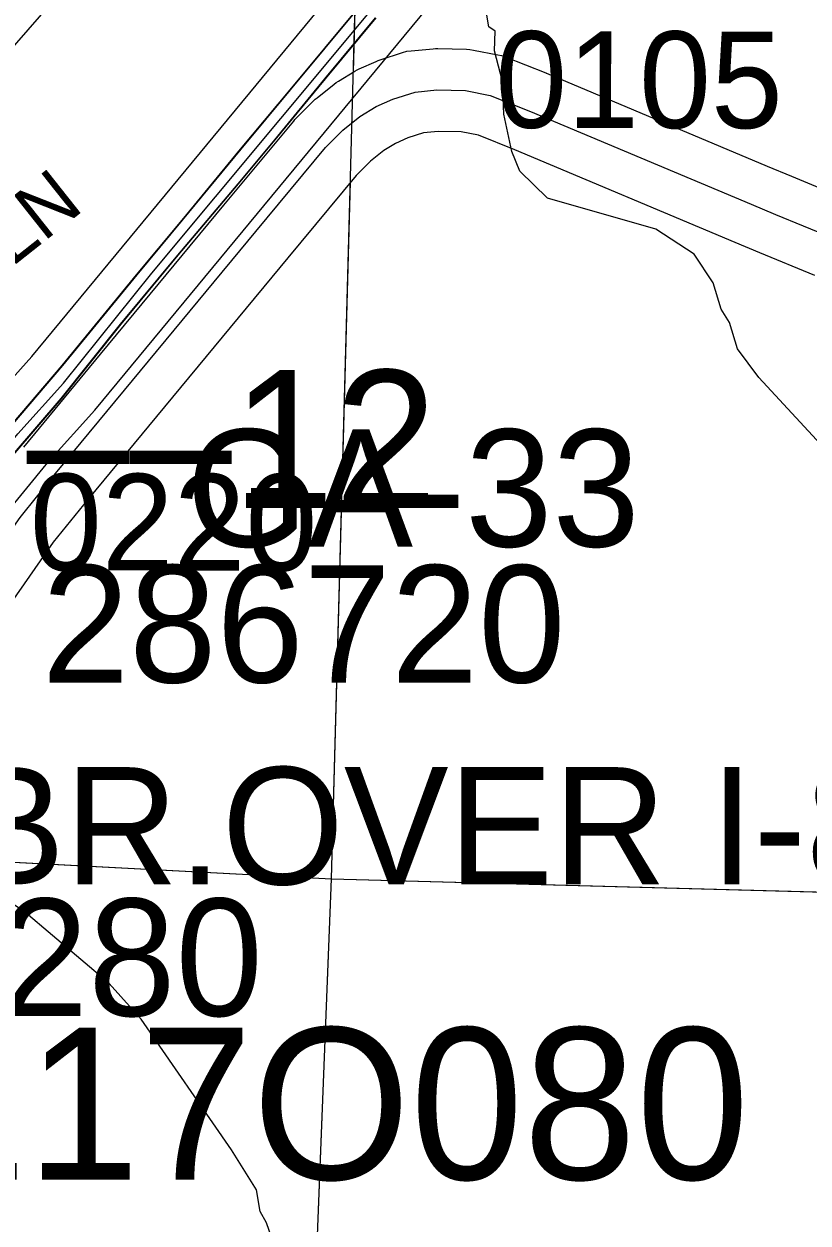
# Model space of a CAD drawing. Extents: x -132.8 to -73.3, y -60 to -26.
# Drawn here: x -117.022 to -116.454, y -45.729 to -44.86 of the extents above; entities that cross this region are included whole.
import ezdxf

# ---------------------------------------------------------------- set-up
doc = ezdxf.new("R2010")
doc.units = 0
for name, color, linetype in [('tdCoDivCarto', 7, 'Continuous'), ('tdCoHydroRiver', 7, 'Continuous'), ('tdCoInt', 7, 'Continuous'), ('tdCoIntCL', 7, 'Continuous'), ('tdCoIntRte', 7, 'Continuous'), ('tdCoPrimary', 7, 'Continuous'), ('tdCoRRCL', 7, 'Continuous'), ('tdCoSecRdNmbr', 7, 'Continuous'), ('tdCoSecRdTxt', 7, 'Continuous'), ('tdCoSecRteBand', 7, 'Continuous'), ('tdCoSecRteCL', 7, 'Continuous'), ('tdCoSectLine', 7, 'Continuous'), ('tdCoSectLinePart', 7, 'Continuous'), ('tdCoStrucPriMaintName', 7, 'Continuous'), ('tdCoStrucSecCoName', 7, 'Continuous'), ('tdCoStrucSecFHWANum', 7, 'Continuous'), ('tdCoSurfGravel', 7, 'Continuous'), ('tdStHwyIntRefPost1', 7, 'Continuous')]:
    doc.layers.add(name, color=color, linetype=linetype)

msp = doc.modelspace()

# ---------------------------------------------------------------- linework, layer by layer
at = {"layer": 'tdCoDivCarto'}
for p, q in [((-116.77859, -44.84705), (-116.82889, -44.90746)), ((-116.80344, -44.89963), (-116.7667, -44.85524)), ((-116.82889, -44.90746), (-116.86465, -44.95062)), ((-116.8397, -44.94377), (-116.80344, -44.89963)), ((-116.86465, -44.95062), (-116.90707, -45.00191)), ((-116.86633, -44.97558), (-116.8397, -44.94377)), ((-116.90998, -45.02737), (-116.86633, -44.97558)), ((-116.90707, -45.00191), (-116.94011, -45.04162)), ((-116.95141, -45.07743), (-116.90998, -45.02737)), ((-116.94011, -45.04162), (-116.99387, -45.10722)), ((-116.99432, -45.13119), (-116.95141, -45.07743)), ((-116.99387, -45.10722), (-117.03013, -45.14988)), ((-117.02958, -45.17238), (-116.99432, -45.13119))]:
    msp.add_line(p, q, dxfattribs=at)
for points in [[(-116.77859, -44.84705), (-116.82889, -44.90746), (-116.86465, -44.95062), (-116.90707, -45.00191), (-116.94011, -45.04162), (-116.99387, -45.10722), (-117.03013, -45.14988), (-117.0792, -45.21005), (-117.13148, -45.27294), (-117.17513, -45.32571), (-117.21829, -45.377), (-117.2755, -45.44655), (-117.29671, -45.47047), (-117.34085, -45.52521), (-117.37735, -45.56812), (-117.40988, -45.60825), (-117.42147, -45.62255), (-117.47079, -45.68174), (-117.51493, -45.7355)], [(-116.77859, -44.84705), (-116.82889, -44.90746), (-116.86465, -44.95062), (-116.90707, -45.00191), (-116.94011, -45.04162), (-116.99387, -45.10722), (-117.03013, -45.14988), (-117.0792, -45.21005), (-117.13148, -45.27294), (-117.17513, -45.32571), (-117.21829, -45.377), (-117.2755, -45.44655), (-117.29671, -45.47047), (-117.34085, -45.52521), (-117.37735, -45.56812), (-117.40988, -45.60825), (-117.42147, -45.62255), (-117.47079, -45.68174), (-117.51493, -45.7355)], [(-116.77859, -44.84705), (-116.82889, -44.90746), (-116.86465, -44.95062), (-116.90707, -45.00191), (-116.94011, -45.04162), (-116.99387, -45.10722), (-117.03013, -45.14988), (-117.0792, -45.21005), (-117.13148, -45.27294), (-117.17513, -45.32571), (-117.21829, -45.377), (-117.2755, -45.44655), (-117.29671, -45.47047), (-117.34085, -45.52521), (-117.37735, -45.56812), (-117.40988, -45.60825), (-117.42147, -45.62255), (-117.47079, -45.68174), (-117.51493, -45.7355)], [(-117.50269, -45.74372), (-117.45978, -45.69144), (-117.4075, -45.6288), (-117.39023, -45.60809), (-117.37311, -45.58618), (-117.34647, -45.55511), (-117.30455, -45.50406), (-117.28112, -45.47472), (-117.25769, -45.44685), (-117.22835, -45.41306), (-117.20418, -45.38199), (-117.17952, -45.35265), (-117.14919, -45.31738), (-117.11565, -45.27718), (-117.06435, -45.21479), (-117.02958, -45.17238), (-116.99432, -45.13119), (-116.95141, -45.07743), (-116.90998, -45.02737), (-116.86633, -44.97558), (-116.8397, -44.94377), (-116.80344, -44.89963), (-116.7667, -44.85524)], [(-117.50269, -45.74372), (-117.45978, -45.69144), (-117.4075, -45.6288), (-117.39023, -45.60809), (-117.37311, -45.58618), (-117.34647, -45.55511), (-117.30455, -45.50406), (-117.28112, -45.47472), (-117.25769, -45.44685), (-117.22835, -45.41306), (-117.20418, -45.38199), (-117.17952, -45.35265), (-117.14919, -45.31738), (-117.11565, -45.27718), (-117.06435, -45.21479), (-117.02958, -45.17238), (-116.99432, -45.13119), (-116.95141, -45.07743), (-116.90998, -45.02737), (-116.86633, -44.97558), (-116.8397, -44.94377), (-116.80344, -44.89963), (-116.7667, -44.85524)], [(-117.50269, -45.74372), (-117.45978, -45.69144), (-117.4075, -45.6288), (-117.39023, -45.60809), (-117.37311, -45.58618), (-117.34647, -45.55511), (-117.30455, -45.50406), (-117.28112, -45.47472), (-117.25769, -45.44685), (-117.22835, -45.41306), (-117.20418, -45.38199), (-117.17952, -45.35265), (-117.14919, -45.31738), (-117.11565, -45.27718), (-117.06435, -45.21479), (-117.02958, -45.17238), (-116.99432, -45.13119), (-116.95141, -45.07743), (-116.90998, -45.02737), (-116.86633, -44.97558), (-116.8397, -44.94377), (-116.80344, -44.89963), (-116.7667, -44.85524)]]:
    msp.add_lwpolyline(points, dxfattribs=at)
at = {"layer": 'tdCoHydroRiver'}
for points in [[(-116.42656, -45.18395), (-116.48954, -45.11608), (-116.50479, -45.09518), (-116.51062, -45.0761), (-116.51668, -45.06648), (-116.52251, -45.0474), (-116.53619, -45.02654), (-116.56413, -45.00847), (-116.64247, -44.98596), (-116.66249, -44.96652), (-116.66844, -44.95217), (-116.67407, -44.92521), (-116.67505, -44.90152), (-116.6808, -44.87929), (-116.68043, -44.8651), (-116.68509, -44.86182), (-116.69055, -44.82855)], [(-117.02152, -45.50304), (-117.0616, -45.47659), (-117.23067, -45.36633), (-117.30727, -45.33902), (-117.3383, -45.31925), (-117.36644, -45.30902), (-117.39163, -45.30676), (-117.40595, -45.31111), (-117.46191, -45.33799), (-117.52977, -45.39611), (-117.55913, -45.4316), (-117.57404, -45.45802), (-117.58457, -45.49717)], [(-116.73482, -45.99143), (-116.74138, -45.95837), (-116.7517, -45.92971), (-116.79891, -45.86224), (-116.82137, -45.81434), (-116.82699, -45.78738), (-116.8316, -45.78253), (-116.83278, -45.76672), (-116.84602, -45.72852), (-116.85054, -45.72052), (-116.8533, -45.70468), (-116.8715, -45.67581), (-116.93695, -45.58106), (-116.95997, -45.55523), (-117.02152, -45.50304)]]:
    msp.add_lwpolyline(points, dxfattribs=at)
at = {"layer": 'tdCoInt'}
for points in [[(-117.35574, -45.50795), (-117.13958, -45.24795), (-117.04894, -45.13731), (-117.01603, -45.10067), (-116.72686, -44.75045), (-116.49222, -44.49771), (-116.25943, -44.24401), (-116.07806, -44.04929), (-116.01748, -43.98556), (-115.9753, -43.94662), (-115.90527, -43.89456), (-115.87073, -43.8711), (-115.79997, -43.83377), (-115.77885, -43.82362), (-115.71678, -43.80337), (-115.64768, -43.78405), (-115.35438, -43.72912)], [(-117.30631, -45.54235), (-117.0933, -45.28614), (-117.00339, -45.17639), (-116.97031, -45.13956), (-116.68172, -44.79), (-116.44817, -44.53845), (-116.21539, -44.28476), (-116.0343, -44.09034), (-115.97534, -44.02831), (-115.93659, -43.99254), (-115.87089, -43.94374), (-115.83944, -43.92237), (-115.77324, -43.88749), (-115.75605, -43.87924), (-115.69972, -43.8609), (-115.63415, -43.84257), (-115.34301, -43.78803)]]:
    msp.add_lwpolyline(points, dxfattribs=at)
at = {"layer": 'tdCoIntCL'}
msp.add_lwpolyline([(-117.54308, -45.7826), (-117.44848, -45.66932), (-117.39453, -45.60307), (-117.36479, -45.56578), (-117.28142, -45.46546), (-117.11644, -45.26705), (-117.02617, -45.15685), (-116.99317, -45.12012), (-116.92904, -45.04043), (-116.78958, -44.87295), (-116.70429, -44.77022)], dxfattribs=at)
at = {"layer": 'tdCoIntRte'}
for points in [[(-116.77897, -44.84705), (-116.82927, -44.90746), (-116.86503, -44.95062), (-116.90745, -45.00191), (-116.94049, -45.04162), (-116.99425, -45.10722), (-117.0305, -45.14988), (-117.07958, -45.21005), (-117.13186, -45.27294), (-117.17551, -45.32571), (-117.21867, -45.377), (-117.27588, -45.44655), (-117.29709, -45.47047), (-117.34123, -45.52521), (-117.37773, -45.56812), (-117.41026, -45.60825), (-117.42185, -45.62255), (-117.47117, -45.68174), (-117.51531, -45.7355)], [(-116.77897, -44.84705), (-116.82927, -44.90746), (-116.86503, -44.95062), (-116.90745, -45.00191), (-116.94049, -45.04162), (-116.99425, -45.10722), (-117.0305, -45.14988), (-117.07958, -45.21005), (-117.13186, -45.27294), (-117.17551, -45.32571), (-117.21867, -45.377), (-117.27588, -45.44655), (-117.29709, -45.47047), (-117.34123, -45.52521), (-117.37773, -45.56812), (-117.41026, -45.60825), (-117.42185, -45.62255), (-117.47117, -45.68174), (-117.51531, -45.7355)], [(-117.50306, -45.74372), (-117.46015, -45.69144), (-117.40787, -45.6288), (-117.39061, -45.60809), (-117.37349, -45.58618), (-117.34685, -45.55511), (-117.30493, -45.50406), (-117.2815, -45.47472), (-117.25807, -45.44685), (-117.22873, -45.41306), (-117.20456, -45.38199), (-117.1799, -45.35265), (-117.14957, -45.31738), (-117.11603, -45.27718), (-117.06473, -45.21479), (-117.02996, -45.17238), (-116.9947, -45.13119), (-116.95179, -45.07743), (-116.91036, -45.02737), (-116.86671, -44.97558), (-116.84007, -44.94377), (-116.80382, -44.89963), (-116.76708, -44.85524)], [(-117.50306, -45.74372), (-117.46015, -45.69144), (-117.40787, -45.6288), (-117.39061, -45.60809), (-117.37349, -45.58618), (-117.34685, -45.55511), (-117.30493, -45.50406), (-117.2815, -45.47472), (-117.25807, -45.44685), (-117.22873, -45.41306), (-117.20456, -45.38199), (-117.1799, -45.35265), (-117.14957, -45.31738), (-117.11603, -45.27718), (-117.06473, -45.21479), (-117.02996, -45.17238), (-116.9947, -45.13119), (-116.95179, -45.07743), (-116.91036, -45.02737), (-116.86671, -44.97558), (-116.84007, -44.94377), (-116.80382, -44.89963), (-116.76708, -44.85524)]]:
    msp.add_lwpolyline(points, dxfattribs=at)
at = {"layer": 'tdCoPrimary'}
for points in [[(-116.77859, -44.84705), (-116.82889, -44.90746), (-116.86465, -44.95062), (-116.90707, -45.00191), (-116.94011, -45.04162), (-116.99387, -45.10722), (-117.03013, -45.14988), (-117.0792, -45.21005), (-117.13148, -45.27294), (-117.17513, -45.32571), (-117.21829, -45.377), (-117.2755, -45.44655), (-117.29671, -45.47047), (-117.34085, -45.52521), (-117.37735, -45.56812), (-117.40988, -45.60825), (-117.42147, -45.62255), (-117.47079, -45.68174), (-117.51493, -45.7355)], [(-116.77859, -44.84705), (-116.82889, -44.90746), (-116.86465, -44.95062), (-116.90707, -45.00191), (-116.94011, -45.04162), (-116.99387, -45.10722), (-117.03013, -45.14988), (-117.0792, -45.21005), (-117.13148, -45.27294), (-117.17513, -45.32571), (-117.21829, -45.377), (-117.2755, -45.44655), (-117.29671, -45.47047), (-117.34085, -45.52521), (-117.37735, -45.56812), (-117.40988, -45.60825), (-117.42147, -45.62255), (-117.47079, -45.68174), (-117.51493, -45.7355)], [(-116.77859, -44.84705), (-116.82889, -44.90746), (-116.86465, -44.95062), (-116.90707, -45.00191), (-116.94011, -45.04162), (-116.99387, -45.10722), (-117.03013, -45.14988), (-117.0792, -45.21005), (-117.13148, -45.27294), (-117.17513, -45.32571), (-117.21829, -45.377), (-117.2755, -45.44655), (-117.29671, -45.47047), (-117.34085, -45.52521), (-117.37735, -45.56812), (-117.40988, -45.60825), (-117.42147, -45.62255), (-117.47079, -45.68174), (-117.51493, -45.7355)], [(-117.50269, -45.74372), (-117.45978, -45.69144), (-117.4075, -45.6288), (-117.39023, -45.60809), (-117.37311, -45.58618), (-117.34647, -45.55511), (-117.30455, -45.50406), (-117.28112, -45.47472), (-117.25769, -45.44685), (-117.22835, -45.41306), (-117.20418, -45.38199), (-117.17952, -45.35265), (-117.14919, -45.31738), (-117.11565, -45.27718), (-117.06435, -45.21479), (-117.02958, -45.17238), (-116.99432, -45.13119), (-116.95141, -45.07743), (-116.90998, -45.02737), (-116.86633, -44.97558), (-116.8397, -44.94377), (-116.80344, -44.89963), (-116.7667, -44.85524)], [(-117.50269, -45.74372), (-117.45978, -45.69144), (-117.4075, -45.6288), (-117.39023, -45.60809), (-117.37311, -45.58618), (-117.34647, -45.55511), (-117.30455, -45.50406), (-117.28112, -45.47472), (-117.25769, -45.44685), (-117.22835, -45.41306), (-117.20418, -45.38199), (-117.17952, -45.35265), (-117.14919, -45.31738), (-117.11565, -45.27718), (-117.06435, -45.21479), (-117.02958, -45.17238), (-116.99432, -45.13119), (-116.95141, -45.07743), (-116.90998, -45.02737), (-116.86633, -44.97558), (-116.8397, -44.94377), (-116.80344, -44.89963), (-116.7667, -44.85524)], [(-117.50269, -45.74372), (-117.45978, -45.69144), (-117.4075, -45.6288), (-117.39023, -45.60809), (-117.37311, -45.58618), (-117.34647, -45.55511), (-117.30455, -45.50406), (-117.28112, -45.47472), (-117.25769, -45.44685), (-117.22835, -45.41306), (-117.20418, -45.38199), (-117.17952, -45.35265), (-117.14919, -45.31738), (-117.11565, -45.27718), (-117.06435, -45.21479), (-117.02958, -45.17238), (-116.99432, -45.13119), (-116.95141, -45.07743), (-116.90998, -45.02737), (-116.86633, -44.97558), (-116.8397, -44.94377), (-116.80344, -44.89963), (-116.7667, -44.85524)]]:
    msp.add_lwpolyline(points, dxfattribs=at)
at = {"layer": 'tdCoRRCL'}
msp.add_lwpolyline([(-119.3286, -47.47698), (-119.15665, -47.29847), (-118.59913, -46.67727), (-116.93489, -44.76771), (-116.87432, -44.6841)], dxfattribs=at)
at = {"layer": 'tdCoSecRteBand'}
for points in [[(-117.02195, -45.16642), (-116.96623, -45.09911), (-116.87696, -44.9911), (-116.87694, -44.99108), (-116.87692, -44.99105), (-116.82637, -44.93014), (-116.82548, -44.92907), (-116.8245, -44.92809), (-116.81192, -44.91551), (-116.81075, -44.91434), (-116.80945, -44.9133), (-116.79712, -44.90343), (-116.79558, -44.9022), (-116.79389, -44.90118), (-116.78205, -44.89403), (-116.78049, -44.89309), (-116.77883, -44.89234), (-116.76674, -44.88692), (-116.76524, -44.88624), (-116.76368, -44.88574), (-116.74765, -44.88056), (-116.74451, -44.87954), (-116.74123, -44.87924), (-116.72544, -44.87776), (-116.72369, -44.87759), (-116.72193, -44.87763), (-116.70122, -44.87813), (-116.69869, -44.87819), (-116.6962, -44.87867), (-116.67845, -44.88212), (-116.67573, -44.88265), (-116.67315, -44.88367), (-116.64381, -44.89526), (-116.64349, -44.89538), (-116.64318, -44.89552), (-116.48346, -44.96281), (-116.4658, -44.97013), (-116.42637, -44.98647)], [(-116.44881, -45.04212), (-116.48878, -45.02555), (-116.50651, -45.0182), (-116.50659, -45.01817), (-116.50667, -45.01813), (-116.66616, -44.95094), (-116.69262, -44.94049), (-116.70517, -44.93805), (-116.7216, -44.93766), (-116.73234, -44.93867), (-116.74367, -44.94233), (-116.75259, -44.94633), (-116.76118, -44.95152), (-116.77067, -44.95911), (-116.78109, -44.96953), (-116.83073, -45.02935), (-116.91999, -45.13734), (-116.91999, -45.13735), (-116.92, -45.13736), (-116.97561, -45.20453), (-117.00051, -45.23541), (-117.03111, -45.27903)]]:
    msp.add_lwpolyline(points, dxfattribs=at)
at = {"layer": 'tdCoSecRteCL'}
msp.add_lwpolyline([(-117.29335, -45.61378), (-117.27973, -45.59369), (-117.19163, -45.46276), (-117.16506, -45.42328), (-117.05581, -45.262), (-117.02449, -45.21736), (-116.99884, -45.18555), (-116.94311, -45.11823), (-116.85384, -45.01021), (-116.80328, -44.9493), (-116.79071, -44.93673), (-116.77838, -44.92686), (-116.76654, -44.91971), (-116.75446, -44.91428), (-116.73843, -44.90911), (-116.72264, -44.90763), (-116.70193, -44.90812), (-116.68417, -44.91157), (-116.65483, -44.92316), (-116.49503, -44.99049), (-116.47729, -44.99784), (-116.43732, -45.01441)], dxfattribs=at)
at = {"layer": 'tdCoSectLine'}
for points in [[(-116.79907, -45.47934), (-116.7726, -44.50656)], [(-117.79763, -45.427), (-116.79907, -45.47934)], [(-116.83801, -46.47646), (-116.79907, -45.47934)], [(-116.79907, -45.47934), (-115.8159, -45.5058)]]:
    msp.add_lwpolyline(points, dxfattribs=at)
at = {"layer": 'tdCoSectLinePart'}
for points in [[(-116.78316, -44.89455), (-116.7726, -44.50656)], [(-116.79907, -45.47934), (-116.78532, -44.97418)], [(-117.15454, -45.46071), (-116.79907, -45.47934)], [(-116.83727, -46.45765), (-116.79907, -45.47934)], [(-116.79907, -45.47934), (-116.0882, -45.49847)]]:
    msp.add_lwpolyline(points, dxfattribs=at)
at = {"layer": 'tdCoSurfGravel'}
for points in [[(-117.19163, -45.46276), (-117.16506, -45.42328), (-117.05581, -45.262), (-117.02449, -45.21736), (-116.99884, -45.18555), (-116.94311, -45.11823), (-116.85384, -45.01021), (-116.80328, -44.9493), (-116.79071, -44.93673), (-116.77838, -44.92686), (-116.76654, -44.91971), (-116.75446, -44.91428), (-116.73843, -44.90911), (-116.72264, -44.90763), (-116.70193, -44.90812), (-116.68417, -44.91157), (-116.65483, -44.92316), (-116.49503, -44.99049), (-116.47729, -44.99784)], [(-116.47729, -44.99784), (-116.43732, -45.01441), (-116.40995, -45.02452), (-116.3917, -45.03019), (-116.37493, -45.03463), (-116.35915, -45.03734), (-116.33523, -45.03709), (-116.29355, -45.0334), (-116.16531, -45.01293), (-116.09676, -45.00158), (-116.07579, -44.99838), (-116.06001, -44.9969), (-116.04624, -44.9971)]]:
    msp.add_lwpolyline(points, dxfattribs=at)

# ---------------------------------------------------------------- texts
at = {"layer": 'tdCoSecRdNmbr'}
for s, rotation, p in [('0105', 359.91214, (-116.68034, -44.935)), ('0220', 359.91198, (-117.01752, -45.25573))]:
    msp.add_text(s, height=0.07, rotation=rotation, dxfattribs=at).set_placement(p)
at = {"layer": 'tdCoSecRdTxt'}
for s, height, rotation, p in [('RAILROAD HIGHWAY', 0.08, 49.05802, (-117.64039, -45.34716)), ('HARBOR LN', 0.04, 38.37669, (-117.22196, -45.18783))]:
    msp.add_text(s, height=height, rotation=rotation, dxfattribs=at).set_placement(p)
at = {"layer": 'tdCoStrucPriMaintName'}
msp.add_text('78117O080', height=0.11, dxfattribs=at).set_placement((-117.26531, -45.69722))
msp.add_text('78117O080', height=0.11, dxfattribs=at).set_placement((-117.26531, -45.69722))
msp.add_text('78117O080', height=0.11, dxfattribs=at).set_placement((-117.26531, -45.69722))
at = {"layer": 'tdCoStrucSecCoName'}
for s, p in [('GA-33', (-116.90418, -45.23857)), ('BR.OVER I-80', (-117.06789, -45.48337))]:
    msp.add_text(s, height=0.085, dxfattribs=at).set_placement(p)
at = {"layer": 'tdCoStrucSecFHWANum'}
for s, p in [('286720', (-117.00875, -45.33704)), ('45280', (-117.16479, -45.57868))]:
    msp.add_text(s, height=0.085, dxfattribs=at).set_placement(p)
at = {"layer": 'tdStHwyIntRefPost1'}
msp.add_text('‒‒12', height=0.1, dxfattribs=at).set_placement((-117.01992, -45.21065))

doc.saveas('drawing.dxf')
